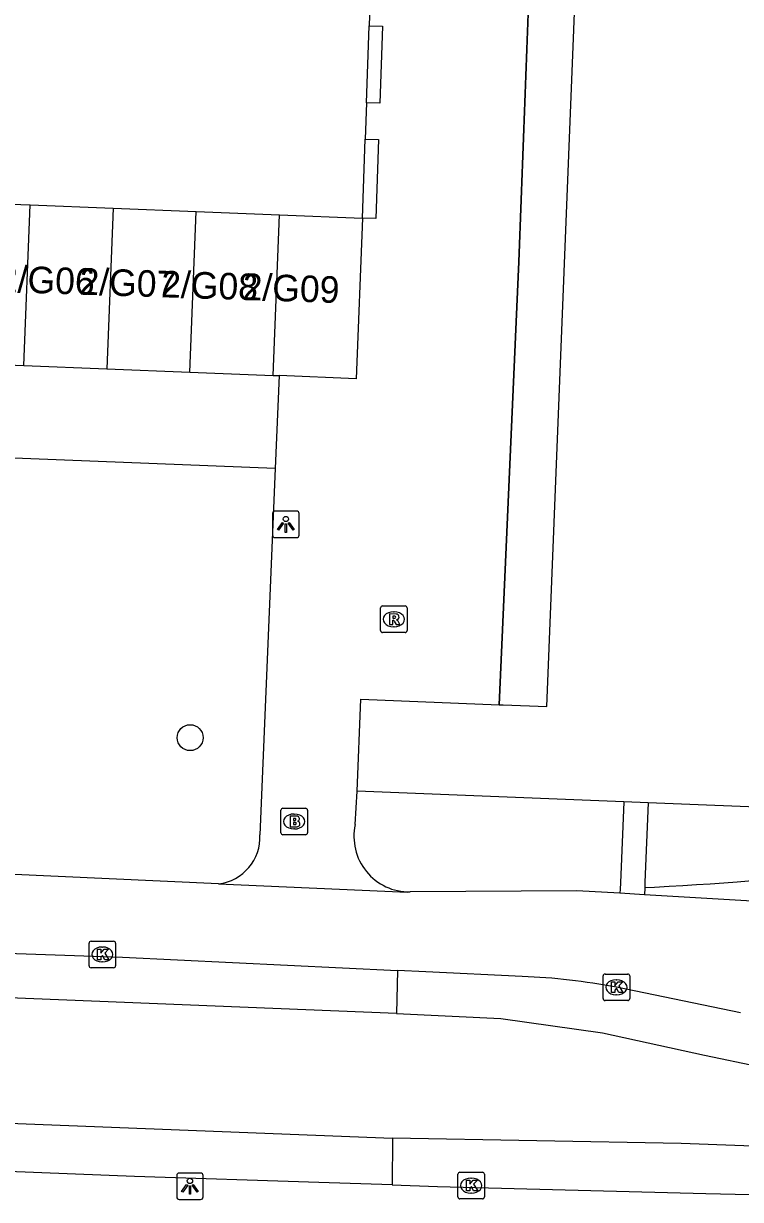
# Model space of a CAD drawing. Extents: x 160787 to 161428, y 386828 to 387483.
# Drawn here: x 161364.67 to 161391.64, y 387264.75 to 387309.03 of the extents above; entities that cross this region are included whole.
import ezdxf

# ---------------------------------------------------------------- set-up
doc = ezdxf.new("R2010")
doc.units = 0
for name, color, linetype in [('IMGEO_Boom', 7, 'Continuous'), ('IMGEO_Brandkraan', 7, 'Continuous'), ('IMGEO_Groenvoorziening', 7, 'Continuous'), ('IMGEO_Kolk', 7, 'Continuous'), ('IMGEO_Lichtpunt', 7, 'Continuous'), ('IMGEO_Pand', 7, 'Continuous'), ('IMGEO_Pand_nummerreeks', 7, 'Continuous'), ('IMGEO_Pand_overbouw', 7, 'Continuous'), ('IMGEO_Rijbaan_lokaal_gesloten', 7, 'Continuous'), ('IMGEO_Rijbaan_lokaal_open', 7, 'Continuous'), ('IMGEO_Rioolput', 7, 'Continuous'), ('IMGEO_Voetpad_open', 7, 'Continuous')]:
    doc.layers.add(name, color=color, linetype=linetype)

msp = doc.modelspace()

# ---------------------------------------------------------------- linework, layer by layer
at = {"layer": 'IMGEO_Boom'}
msp.add_circle((161370.933, 387282.137), 0.489, dxfattribs=at)
at = {"layer": 'IMGEO_Brandkraan'}
for p, q in [((161374.349, 387278.555), (161374.349, 387279.407)), ((161374.424, 387279.481), (161375.276, 387279.481)), ((161375.35, 387279.407), (161375.35, 387278.555)), ((161374.837, 387279.261), (161374.862, 387279.261)), ((161375.276, 387278.481), (161374.424, 387278.481)), ((161374.86, 387278.701), (161374.835, 387278.701))]:
    msp.add_line(p, q, dxfattribs=at)
for points in [[(161374.349, 387278.555), (161374.349, 387279.407)], [(161374.424, 387279.481), (161375.276, 387279.481)], [(161375.35, 387279.407), (161375.35, 387278.555)], [(161374.697, 387279.181), (161374.697, 387278.781), (161374.91, 387278.781)], [(161374.928, 387279.181), (161374.697, 387279.181)], [(161374.876, 387279.1), (161374.822, 387279.1), (161374.822, 387279.024)], [(161374.822, 387279.024), (161374.875, 387279.024)], [(161374.884, 387278.948), (161374.822, 387278.948), (161374.822, 387278.867)], [(161375.276, 387278.481), (161374.424, 387278.481)], [(161374.822, 387278.867), (161374.884, 387278.867)]]:
    msp.add_lwpolyline(points, dxfattribs=at)
for centre, radius, start, end in [((161374.426, 387279.405), 0.0765, 91.552, 178.448), ((161374.426, 387279.405), 0.0765, 91.552, 178.448), ((161375.274, 387279.405), 0.0765, 1.552, 88.448), ((161375.274, 387279.405), 0.0765, 1.552, 88.448), ((161374.877, 387279.062), 0.0379, 267.8285, 90.9355), ((161374.885, 387278.907), 0.0404, 269.8759, 90.5077), ((161374.932, 387279.036), 0.145, 59.4692, 91.5367), ((161374.957, 387279.083), 0.0922, 285.5137, 58.1501), ((161374.962, 387278.891), 0.105, 301.3115, 78.989), ((161374.426, 387278.557), 0.0765, 181.552, 268.448), ((161374.426, 387278.557), 0.0765, 181.552, 268.448), ((161374.916, 387279.032), 0.251, 268.6676, 293.5347), ((161375.274, 387278.557), 0.0765, 271.552, 358.448), ((161375.274, 387278.557), 0.0765, 271.552, 358.448)]:
    msp.add_arc(centre, radius, start, end, dxfattribs=at)
for centre, major_axis, ratio, start_param, end_param in [((161374.836, 387278.981), (-0.387, 0.002), 0.722429, 4.712389, 7.853982), ((161374.861, 387278.981), (-0.39, 0.002), 0.717154, 1.570796, 4.712389)]:
    msp.add_ellipse(centre, major_axis=major_axis, ratio=ratio, start_param=start_param, end_param=end_param, dxfattribs=at)
at = {"layer": 'IMGEO_Groenvoorziening'}
for points in [[(161374.133, 387292.272), (161352.243, 387293.137)], [(161393.406, 387276.855), (161393.06, 387276.821), (161392.548, 387276.777), (161391.945, 387276.73), (161391.523, 387276.699), (161391.011, 387276.662), (161390.499, 387276.627), (161389.987, 387276.594), (161389.475, 387276.562), (161388.963, 387276.532), (161388.401, 387276.5), (161388.04, 387276.482)]]:
    msp.add_lwpolyline(points, dxfattribs=at)
at = {"layer": 'IMGEO_Kolk'}
for p, q in [((161367.204, 387274.475), (161368.056, 387274.475)), ((161367.129, 387273.549), (161367.129, 387274.401)), ((161367.617, 387274.255), (161367.642, 387274.255)), ((161368.13, 387274.401), (161368.13, 387273.549)), ((161367.64, 387273.695), (161367.615, 387273.695)), ((161368.056, 387273.475), (161367.204, 387273.475)), ((161386.471, 387272.313), (161386.471, 387273.165)), ((161386.546, 387273.239), (161387.398, 387273.239)), ((161387.472, 387273.165), (161387.472, 387272.313)), ((161386.959, 387273.019), (161386.984, 387273.019)), ((161386.982, 387272.459), (161386.957, 387272.459)), ((161387.398, 387272.239), (161386.546, 387272.239)), ((161381.008, 387264.846), (161381.008, 387265.698)), ((161381.083, 387265.772), (161381.935, 387265.772)), ((161382.009, 387265.698), (161382.009, 387264.846)), ((161381.496, 387265.552), (161381.521, 387265.552)), ((161381.935, 387264.772), (161381.083, 387264.772)), ((161381.519, 387264.992), (161381.494, 387264.992))]:
    msp.add_line(p, q, dxfattribs=at)
for points in [[(161367.204, 387274.475), (161368.056, 387274.475)], [(161367.129, 387273.549), (161367.129, 387274.401)], [(161367.45, 387274.175), (161367.573, 387274.175), (161367.573, 387274.024), (161367.703, 387274.175), (161367.867, 387274.175), (161367.721, 387274.024), (161367.874, 387273.775), (161367.722, 387273.775), (161367.637, 387273.939), (161367.573, 387273.872), (161367.573, 387273.775), (161367.45, 387273.775), (161367.45, 387274.175)], [(161368.13, 387274.401), (161368.13, 387273.549)], [(161368.056, 387273.475), (161367.204, 387273.475)], [(161386.471, 387272.313), (161386.471, 387273.165)], [(161386.546, 387273.239), (161387.398, 387273.239)], [(161387.472, 387273.165), (161387.472, 387272.313)], [(161386.792, 387272.939), (161386.915, 387272.939), (161386.915, 387272.788), (161387.045, 387272.939), (161387.209, 387272.939), (161387.063, 387272.788), (161387.216, 387272.539), (161387.064, 387272.539), (161386.979, 387272.703), (161386.915, 387272.636), (161386.915, 387272.539), (161386.792, 387272.539), (161386.792, 387272.939)], [(161387.398, 387272.239), (161386.546, 387272.239)], [(161381.008, 387264.846), (161381.008, 387265.698)], [(161381.083, 387265.772), (161381.935, 387265.772)], [(161382.009, 387265.698), (161382.009, 387264.846)], [(161381.329, 387265.472), (161381.452, 387265.472), (161381.452, 387265.321), (161381.582, 387265.472), (161381.746, 387265.472), (161381.6, 387265.321), (161381.753, 387265.072), (161381.601, 387265.072), (161381.516, 387265.236), (161381.452, 387265.169), (161381.452, 387265.072), (161381.329, 387265.072), (161381.329, 387265.472)], [(161381.935, 387264.772), (161381.083, 387264.772)]]:
    msp.add_lwpolyline(points, dxfattribs=at)
for centre, start, end in [((161367.206, 387274.399), 91.552, 178.448), ((161367.206, 387274.399), 91.552, 178.448), ((161368.054, 387274.399), 1.552, 88.448), ((161368.054, 387274.399), 1.552, 88.448), ((161367.206, 387273.551), 181.552, 268.448), ((161367.206, 387273.551), 181.552, 268.448), ((161368.054, 387273.551), 271.552, 358.448), ((161368.054, 387273.551), 271.552, 358.448), ((161386.548, 387273.163), 91.552, 178.448), ((161386.548, 387273.163), 91.552, 178.448), ((161387.396, 387273.163), 1.552, 88.448), ((161387.396, 387273.163), 1.552, 88.448), ((161386.548, 387272.315), 181.552, 268.448), ((161386.548, 387272.315), 181.552, 268.448), ((161387.396, 387272.315), 271.552, 358.448), ((161387.396, 387272.315), 271.552, 358.448), ((161381.085, 387265.696), 91.552, 178.448), ((161381.085, 387265.696), 91.552, 178.448), ((161381.933, 387265.696), 1.552, 88.448), ((161381.933, 387265.696), 1.552, 88.448), ((161381.085, 387264.848), 181.552, 268.448), ((161381.085, 387264.848), 181.552, 268.448), ((161381.933, 387264.848), 271.552, 358.448), ((161381.933, 387264.848), 271.552, 358.448)]:
    msp.add_arc(centre, 0.0765, start, end, dxfattribs=at)
for centre, major_axis, ratio, start_param, end_param in [((161367.616, 387273.975), (-0.387, 0.002), 0.722429, 4.712389, 7.853982), ((161367.641, 387273.975), (-0.39, 0.002), 0.717154, 1.570796, 4.712389), ((161386.958, 387272.739), (-0.387, 0.002), 0.722429, 4.712389, 7.853982), ((161386.983, 387272.739), (-0.39, 0.002), 0.717154, 1.570796, 4.712389), ((161381.495, 387265.272), (-0.387, 0.002), 0.722429, 4.712389, 7.853982), ((161381.52, 387265.272), (-0.39, 0.002), 0.717154, 1.570796, 4.712389)]:
    msp.add_ellipse(centre, major_axis=major_axis, ratio=ratio, start_param=start_param, end_param=end_param, dxfattribs=at)
at = {"layer": 'IMGEO_Lichtpunt'}
for p, q in [((161374.037, 387290.572), (161374.037, 387289.765)), ((161374.037, 387290.572), (161374.037, 387289.765)), ((161374.939, 387290.667), (161374.131, 387290.667)), ((161374.939, 387290.667), (161374.131, 387290.667)), ((161375.033, 387289.765), (161375.033, 387290.572)), ((161375.033, 387289.765), (161375.033, 387290.572)), ((161374.131, 387289.671), (161374.939, 387289.671)), ((161374.131, 387289.671), (161374.939, 387289.671)), ((161370.428, 387265.651), (161370.428, 387264.844)), ((161370.428, 387265.651), (161370.428, 387264.844)), ((161371.33, 387265.746), (161370.522, 387265.746)), ((161371.33, 387265.746), (161370.522, 387265.746)), ((161371.424, 387264.844), (161371.424, 387265.651)), ((161371.424, 387264.844), (161371.424, 387265.651)), ((161370.522, 387264.75), (161371.33, 387264.75)), ((161370.522, 387264.75), (161371.33, 387264.75))]:
    msp.add_line(p, q, dxfattribs=at)
for points in [[(161374.411, 387290.236), (161374.45, 387290.208), (161374.262, 387289.946), (161374.224, 387289.973), (161374.411, 387290.236)], [(161374.513, 387290.188), (161374.56, 387290.188), (161374.56, 387289.866), (161374.513, 387289.866), (161374.513, 387290.188)], [(161374.623, 387290.208), (161374.661, 387290.235), (161374.848, 387289.973), (161374.809, 387289.945), (161374.623, 387290.208)], [(161370.802, 387265.315), (161370.841, 387265.287), (161370.653, 387265.025), (161370.615, 387265.052), (161370.802, 387265.315)], [(161370.904, 387265.267), (161370.951, 387265.267), (161370.951, 387264.945), (161370.904, 387264.945), (161370.904, 387265.267)], [(161371.014, 387265.287), (161371.052, 387265.314), (161371.239, 387265.052), (161371.2, 387265.024), (161371.014, 387265.287)]]:
    msp.add_lwpolyline(points, dxfattribs=at)
for centre in [(161374.536, 387290.37), (161370.927, 387265.449)]:
    msp.add_circle(centre, 0.0994, dxfattribs=at)
for centre, start, end in [((161374.131, 387290.572), 90, 180), ((161374.131, 387290.572), 90, 180), ((161374.939, 387290.572), 0, 90), ((161374.939, 387290.572), 0, 90), ((161374.131, 387289.765), 180, 270), ((161374.131, 387289.765), 180, 270), ((161374.939, 387289.765), 270, 0), ((161374.939, 387289.765), 270, 360), ((161370.522, 387265.651), 90, 180), ((161370.522, 387265.651), 90, 180), ((161371.33, 387265.651), 0, 90), ((161371.33, 387265.651), 0, 90), ((161370.522, 387264.844), 180, 270), ((161370.522, 387264.844), 180, 270), ((161371.33, 387264.844), 270, 0), ((161371.33, 387264.844), 270, 360)]:
    msp.add_arc(centre, 0.0946, start, end, dxfattribs=at)
at = {"layer": 'IMGEO_Pand'}
for points in [[(161382.556, 387283.379), (161382.717, 387283.373), (161384.357, 387283.307), (161389.177, 387404.131), (161387.379, 387404.202), (161387.512, 387407.162), (161387.325, 387407.184)], [(161361.786, 387302.318), (161364.913, 387302.194)], [(161364.673, 387296.148), (161364.913, 387302.194)], [(161364.913, 387302.194), (161368.039, 387302.07)], [(161368.039, 387302.07), (161367.8, 387296.025)], [(161368.039, 387302.07), (161371.166, 387301.947)], [(161370.927, 387295.901), (161371.166, 387301.947)], [(161371.166, 387301.947), (161374.292, 387301.823)], [(161374.053, 387295.778), (161374.292, 387301.823)], [(161377.419, 387301.699), (161377.18, 387295.654), (161374.278, 387295.769)], [(161374.292, 387301.823), (161377.419, 387301.699)], [(161361.547, 387296.271), (161364.673, 387296.148)], [(161364.673, 387296.148), (161367.8, 387296.025)], [(161367.8, 387296.025), (161370.927, 387295.901)], [(161370.927, 387295.901), (161374.053, 387295.778)], [(161374.053, 387295.778), (161374.278, 387295.769)], [(161377.217, 387280.125), (161377.355, 387283.586), (161382.556, 387283.379)], [(161387.248, 387279.724), (161377.217, 387280.125)], [(161388.167, 387279.687), (161387.248, 387279.724)], [(161393.513, 387279.474), (161388.167, 387279.687)]]:
    msp.add_lwpolyline(points, dxfattribs=at)
at = {"layer": 'IMGEO_Pand_overbouw'}
msp.add_lwpolyline([(161382.556, 387283.379), (161382.717, 387283.373), (161384.357, 387283.307), (161389.177, 387404.131), (161387.379, 387404.202), (161387.512, 387407.162), (161387.325, 387407.184), (161383.304, 387300.054)], close=True, dxfattribs=at)
at = {"layer": 'IMGEO_Rijbaan_lokaal_gesloten'}
for points in [[(161348.059, 387274.636), (161352.068, 387274.44), (161368.384, 387273.874), (161378.736, 387273.374)], [(161378.736, 387273.374), (161378.694, 387271.749)], [(161383.427, 387273.144), (161379.802, 387273.323), (161378.736, 387273.374)], [(161378.694, 387271.749), (161347.985, 387272.996)], [(161391.641, 387271.782), (161386.972, 387272.739)], [(161378.694, 387271.749), (161382.619, 387271.56), (161386.453, 387271.029), (161390.286, 387270.185), (161392.336, 387269.752), (161395.133, 387269.342), (161398.219, 387269.173), (161398.291, 387270.947)], [(161347.773, 387268.263), (161378.55, 387267.055)], [(161378.55, 387267.055), (161378.537, 387265.298)], [(161398.131, 387264.809), (161398.17, 387266.535), (161389.406, 387266.852), (161378.55, 387267.055)], [(161378.537, 387265.298), (161375.781, 387265.388), (161368.844, 387265.615), (161364.083, 387265.8), (161359.882, 387265.963), (161354.628, 387266.167), (161347.691, 387266.437)], [(161378.537, 387265.298), (161380.246, 387265.242), (161390.342, 387264.972), (161396.414, 387264.837), (161398.131, 387264.809)]]:
    msp.add_lwpolyline(points, dxfattribs=at)
msp.add_arc((161382.613, 387250.304), 22.854, 79.0053, 87.9596, dxfattribs=at)
at = {"layer": 'IMGEO_Rijbaan_lokaal_open'}
for points in [[(161377.823, 387313.485), (161377.667, 387308.937)], [(161377.568, 387306.042), (161377.667, 387308.937)], [(161377.568, 387306.042), (161377.521, 387304.671)], [(161377.419, 387301.699), (161377.521, 387304.671)]]:
    msp.add_lwpolyline(points, dxfattribs=at)
at = {"layer": 'IMGEO_Rioolput'}
for p, q in [((161378.098, 387286.169), (161378.098, 387287.021)), ((161378.173, 387287.095), (161379.025, 387287.095)), ((161378.586, 387286.875), (161378.611, 387286.875)), ((161379.099, 387287.021), (161379.099, 387286.169)), ((161379.025, 387286.095), (161378.173, 387286.095)), ((161378.609, 387286.315), (161378.584, 387286.315))]:
    msp.add_line(p, q, dxfattribs=at)
for points in [[(161378.098, 387286.169), (161378.098, 387287.021)], [(161378.173, 387287.095), (161379.025, 387287.095)], [(161379.099, 387287.021), (161379.099, 387286.169)], [(161378.687, 387286.793), (161378.435, 387286.795), (161378.435, 387286.395)], [(161378.435, 387286.395), (161378.559, 387286.395), (161378.559, 387286.557), (161378.57, 387286.557)], [(161378.613, 387286.714), (161378.559, 387286.714), (161378.559, 387286.633)], [(161378.559, 387286.633), (161378.611, 387286.633)], [(161378.617, 387286.528), (161378.688, 387286.395), (161378.828, 387286.395), (161378.763, 387286.521)], [(161379.025, 387286.095), (161378.173, 387286.095)]]:
    msp.add_lwpolyline(points, dxfattribs=at)
for centre, radius, start, end in [((161378.175, 387287.019), 0.0765, 91.552, 178.448), ((161378.175, 387287.019), 0.0765, 91.552, 178.448), ((161379.023, 387287.019), 0.0765, 1.552, 88.448), ((161379.023, 387287.019), 0.0765, 1.552, 88.448), ((161378.569, 387286.504), 0.0533, 26.0293, 88.6989), ((161378.595, 387286.822), 0.19, 274.7715, 282.9687), ((161378.619, 387286.618), 0.0964, 77.0061, 93.1865), ((161378.633, 387286.675), 0.0378, 276.6634, 79.6772), ((161378.686, 387286.683), 0.109, 350.3612, 89.416), ((161378.684, 387286.683), 0.112, 277.5842, 350.9817), ((161378.668, 387286.468), 0.108, 29.5134, 73.7905), ((161378.175, 387286.171), 0.0765, 181.552, 268.448), ((161378.175, 387286.171), 0.0765, 181.552, 268.448), ((161379.023, 387286.171), 0.0765, 271.552, 358.448), ((161379.023, 387286.171), 0.0765, 271.552, 358.448)]:
    msp.add_arc(centre, radius, start, end, dxfattribs=at)
for centre, major_axis, ratio, start_param, end_param in [((161378.585, 387286.595), (-0.387, 0.002), 0.722429, 4.712389, 7.853982), ((161378.61, 387286.595), (-0.39, 0.002), 0.717154, 1.570796, 4.712389)]:
    msp.add_ellipse(centre, major_axis=major_axis, ratio=ratio, start_param=start_param, end_param=end_param, dxfattribs=at)
at = {"layer": 'IMGEO_Voetpad_open'}
for points in [[(161382.556, 387283.379), (161383.304, 387300.054), (161386.533, 387386.078)], [(161377.667, 387308.937), (161378.167, 387308.922), (161378.067, 387306.027), (161377.568, 387306.042)], [(161377.521, 387304.671), (161378.02, 387304.655), (161377.918, 387301.683), (161377.419, 387301.699)], [(161374.278, 387295.769), (161374.133, 387292.272)], [(161374.133, 387292.272), (161373.562, 387278.48)], [(161377.146, 387278.865), (161377.217, 387280.125)], [(161387.248, 387279.724), (161387.126, 387276.669), (161387.114, 387276.437), (161387.106, 387276.277)], [(161388.167, 387279.687), (161388.048, 387276.694), (161388.04, 387276.482)], [(161372.006, 387276.629), (161345.658, 387277.84)], [(161372.006, 387276.629), (161379.111, 387276.315), (161379.21, 387276.33)], [(161387.106, 387276.277), (161385.484, 387276.373), (161379.21, 387276.33)], [(161388.031, 387276.222), (161387.106, 387276.277)], [(161388.04, 387276.482), (161388.031, 387276.222)], [(161393.359, 387275.907), (161388.031, 387276.222)]]:
    msp.add_lwpolyline(points, dxfattribs=at)
for centre, radius, start, end in [((161371.777, 387278.401), 1.787, 277.3646, 2.5328), ((161379.181, 387278.414), 2.084, 167.5066, 270.7984)]:
    msp.add_arc(centre, radius, start, end, dxfattribs=at)

# ---------------------------------------------------------------- texts
at = {"layer": 'IMGEO_Pand_nummerreeks'}
for s, rotation, p in [('2/G06', 358.1159, (161363.687, 387298.922)), ('2/G07', 358.116, (161366.757, 387298.821)), ('2/G08', 358.1159, (161369.831, 387298.72)), ('2/G09', 358.1159, (161372.896, 387298.619))]:
    msp.add_text(s, height=1, rotation=rotation, dxfattribs=at).set_placement(p)

doc.saveas('drawing.dxf')
